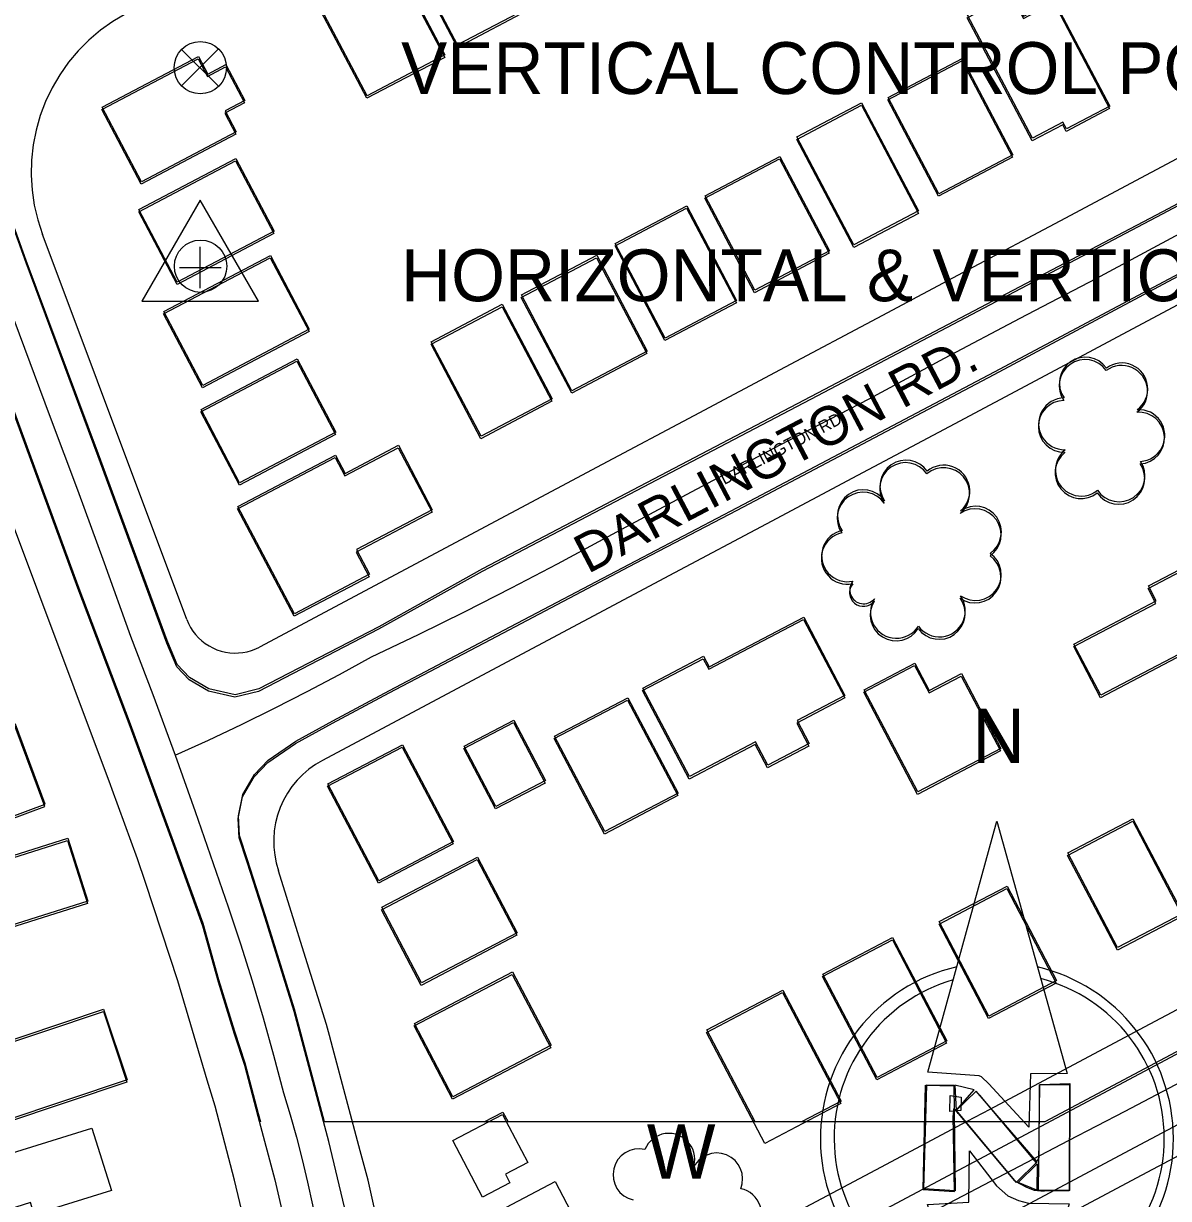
# Model space of a CAD drawing. Extents: x -25029 to 2274964, y -81170 to 687028.
# Drawn here: x 5765.9 to 6207.8, y -67474.7 to -67021.2 of the extents above; entities that cross this region are included whole.
import ezdxf

# ---------------------------------------------------------------- set-up
doc = ezdxf.new("R2010")
doc.units = 0
for name, color, linetype in [('81911BEA - RW_X_Fee_RW', 7, 'Continuous'), ('BLDG', 7, 'Continuous'), ('GE_X_CL_2000', 7, 'Continuous'), ('ROAD', 7, 'Continuous'), ('ROAD-NAME', 7, 'Continuous'), ('TI_NORTHA', 7, 'Continuous'), ('TI_VER', 7, 'Continuous'), ('TREES', 7, 'Continuous')]:
    doc.layers.add(name, color=color, linetype=linetype)

msp = doc.modelspace()

# ---------------------------------------------------------------- linework, layer by layer
at = {"layer": '81911BEA - RW_X_Fee_RW'}
for p, q in [((5825.55, -67390.71), (5813.01, -67352.73)), ((5856.72, -67506.56), (5847.4, -67467.66))]:
    msp.add_line(p, q, dxfattribs=at)
for points in [[(5805.44, -67017.43), (5800.41, -67020.39), (5795.64, -67023.77), (5791.17, -67027.54), (5787.04, -67031.67), (5783.28, -67036.14), (5779.9, -67040.91), (5776.94, -67045.95), (5774.42, -67051.22), (5772.35, -67056.69), (5770.76, -67062.31), (5769.64, -67068.04), (5769.01, -67073.85), (5768.88, -67079.69), (5769.24, -67085.53), (5770.1, -67091.31), (5771.44, -67096.99), (5773.25, -67102.55)], [(6320.01, -67015.33), (6201.14, -67078.63), (6165.84, -67097.43), (6130.53, -67116.23), (6095.22, -67135.03), (6059.91, -67153.83), (6024.61, -67172.63), (5989.3, -67191.44), (5953.99, -67210.24), (5857.07, -67261.85)], [(6344.59, -67058.89), (6229.07, -67120.41), (6193.76, -67139.21), (6158.45, -67158.01), (6123.14, -67176.81), (6087.84, -67195.61), (6052.53, -67214.41), (6017.22, -67233.21), (5981.92, -67252.01), (5946.61, -67270.82), (5881.29, -67305.6)], [(5828.94, -67251.21), (5815.71, -67215.89), (5801.56, -67178.11), (5787.41, -67140.33), (5773.25, -67102.55)], [(5800.12, -67316.8), (5799.48, -67315.1), (5785.45, -67277.64), (5771.42, -67240.18), (5757.39, -67202.73), (5725.05, -67116.4)], [(5828.94, -67251.21), (5829.61, -67252.77), (5830.4, -67254.28), (5831.32, -67255.71), (5832.36, -67257.06), (5833.51, -67258.31), (5834.76, -67259.47), (5836.1, -67260.51), (5837.53, -67261.43), (5839.03, -67262.23), (5840.6, -67262.9), (5842.21, -67263.43), (5843.87, -67263.83), (5845.55, -67264.08), (5847.25, -67264.19), (5848.95, -67264.15), (5850.64, -67263.97), (5852.31, -67263.65), (5853.95, -67263.18), (5855.54, -67262.58), (5857.07, -67261.85)], [(6460.12, -67269.27), (6341.87, -67332.24), (6306.56, -67351.04), (6271.25, -67369.84), (6235.95, -67388.64), (6200.64, -67407.44), (6182.99, -67416.84), (6165.33, -67426.24), (6138.85, -67440.34), (6130.03, -67445.04), (6094.72, -67463.84), (6059.41, -67482.64), (5944.82, -67543.67)], [(5881.29, -67305.6), (5878.6, -67307.18), (5876.07, -67309), (5873.71, -67311.02), (5871.53, -67313.25), (5869.55, -67315.66), (5867.8, -67318.24), (5866.27, -67320.95), (5865, -67323.8), (5863.97, -67326.74), (5863.21, -67329.76), (5862.72, -67332.84), (5862.49, -67335.94), (5862.54, -67339.06), (5862.87, -67342.16), (5863.46, -67345.22), (5864.32, -67348.21)], [(6486.93, -67311.64), (6374.1, -67371.72), (6338.79, -67390.52), (6321.14, -67399.92), (6303.48, -67409.32), (6277, -67423.42), (6268.18, -67428.12), (6237.28, -67444.58), (6232.87, -67446.93), (6197.56, -67465.73), (6162.26, -67484.53), (6126.95, -67503.33), (6091.64, -67522.13), (6056.33, -67540.93), (6021.03, -67559.73), (5967.2, -67588.39)], [(5813.01, -67352.73), (5809.87, -67343.62), (5800.12, -67316.8)], [(5912.5, -67528.4), (5905.4, -67496.58), (5898.95, -67467.69), (5895.92, -67456.36), (5885.31, -67416.69), (5884.02, -67411.87), (5882.88, -67407.59), (5873.52, -67377.63), (5870.53, -67368.09), (5864.32, -67348.21)], [(5847.4, -67467.66), (5839.84, -67439.12), (5836.87, -67429.08), (5825.55, -67390.71)]]:
    msp.add_lwpolyline(points, dxfattribs=at)
at = {"layer": 'BLDG'}
for p, q in [((6029.62, -67409.68), (6058.96, -67394.27)), ((6058.96, -67394.27), (6081.46, -67437.13)), ((6048.25, -67445.18), (6029.62, -67409.68)), ((6081.46, -67437.13), (6066.13, -67445.18)), ((5943.7, -67445.19), (5950.97, -67441.38)), ((5950.97, -67441.38), (5952.97, -67445.19)), ((5952.97, -67445.19), (5943.7, -67445.19)), ((6066.13, -67445.18), (6048.25, -67445.18))]:
    msp.add_line(p, q, dxfattribs=at)
for points in [[(5942.51, -66976.95), (5962.19, -67014.28), (5933.44, -67029.43), (5913.76, -66992.09)], [(5942.44, -66977.89), (5962.11, -67015.22), (5933.36, -67030.37), (5913.69, -66993.03)], [(5908.45, -66995.15), (5928.55, -67033.28), (5898.56, -67049.09), (5878.47, -67010.97)], [(5908.38, -66996.09), (5928.47, -67034.22), (5898.48, -67050.03), (5878.39, -67011.9)], [(6147.1, -67009.09), (6151.93, -67018.26), (6163.61, -67012.1), (6185.18, -67053.04), (6168.45, -67061.86), (6167.08, -67059.26), (6155.28, -67065.48), (6130.25, -67017.98)], [(6147.02, -67010.06), (6151.85, -67019.23), (6163.53, -67013.07), (6185.1, -67054.01), (6168.37, -67062.83), (6167, -67060.23), (6155.2, -67066.45), (6130.17, -67018.94)], [(5833.34, -67034.76), (5836.94, -67041.6), (5843.95, -67037.9), (5851.26, -67051.77), (5843.62, -67055.8), (5847.91, -67063.93), (5811.37, -67083.18), (5796.17, -67054.35)], [(5833.42, -67033.83), (5837.02, -67040.67), (5844.03, -67036.97), (5851.34, -67050.84), (5843.7, -67054.87), (5847.99, -67063), (5811.45, -67082.25), (5796.25, -67053.43)], [(6128.07, -67035.6), (6147.66, -67072.78), (6119.08, -67087.84), (6099.49, -67050.66)], [(6128.15, -67034.64), (6147.74, -67071.81), (6119.17, -67086.88), (6099.57, -67049.7)], [(6089.31, -67052.74), (6111.28, -67094.44), (6086.33, -67107.58), (6064.36, -67065.89)], [(6089.39, -67051.78), (6111.37, -67093.48), (6086.42, -67106.62), (6064.44, -67064.93)], [(6057.8, -67072.44), (6077.01, -67108.89), (6048.16, -67124.11), (6028.95, -67087.66)], [(5862.56, -67102.24), (5825.18, -67121.94), (5810.39, -67093.86), (5847.77, -67074.17)], [(5862.65, -67101.31), (5825.27, -67121.01), (5810.48, -67092.93), (5847.85, -67073.24)], [(6057.72, -67073.4), (6076.92, -67109.85), (6048.07, -67125.06), (6028.86, -67088.61)], [(6021.81, -67092.48), (6041.05, -67128.99), (6013.46, -67143.53), (5994.22, -67107.02)], [(6021.9, -67091.53), (6041.14, -67128.04), (6013.55, -67142.58), (5994.31, -67106.07)], [(5876.14, -67140.11), (5835.04, -67161.77), (5820.01, -67133.26), (5861.12, -67111.6)], [(5876.23, -67139.18), (5835.13, -67160.84), (5820.1, -67132.33), (5861.21, -67110.67)], [(5987.06, -67111.58), (6006.55, -67148.57), (5977.51, -67163.87), (5958.02, -67126.88)], [(5987.15, -67110.63), (6006.64, -67147.62), (5977.6, -67162.92), (5958.11, -67125.94)], [(5950.63, -67130.49), (5969.86, -67167), (5942.44, -67181.45), (5923.2, -67144.95)], [(5950.72, -67129.55), (5969.95, -67166.06), (5942.54, -67180.51), (5923.29, -67144.01)], [(5886.34, -67179.82), (5849.25, -67199.36), (5834.34, -67171.08), (5871.43, -67151.54)], [(5886.44, -67178.89), (5849.35, -67198.43), (5834.44, -67170.15), (5871.52, -67150.61)], [(5886.23, -67188.72), (5889.93, -67195.74), (5910.49, -67184.9), (5923.6, -67209.78), (5894.31, -67225.21), (5899.32, -67234.7), (5870.36, -67249.96), (5848.55, -67208.57)], [(5886.33, -67187.79), (5890.03, -67194.81), (5910.59, -67183.96), (5923.7, -67208.84), (5894.41, -67224.27), (5899.42, -67233.76), (5870.47, -67249.03), (5848.65, -67207.64)], [(6243.69, -67242.24), (6225.08, -67252), (6227.79, -67257.19), (6181.6, -67281.43), (6171.23, -67261.66), (6202.96, -67245), (6199.95, -67239.26), (6233.03, -67221.91)], [(6243.79, -67241.26), (6225.19, -67251.02), (6227.9, -67256.21), (6181.71, -67280.46), (6171.34, -67260.69), (6203.06, -67244.03), (6200.05, -67238.29), (6233.13, -67220.93)], [(6028.29, -67266.38), (6030.42, -67270.42), (6066.96, -67251.25), (6082.84, -67281.51), (6064.37, -67291.2), (6069.02, -67300.08), (6053.04, -67308.47), (6048.32, -67299.46), (6022.79, -67312.85), (6004.85, -67278.68)], [(6028.4, -67265.43), (6030.53, -67269.47), (6067.07, -67250.29), (6082.95, -67280.55), (6064.48, -67290.24), (6069.13, -67299.12), (6053.15, -67307.52), (6048.43, -67298.51), (6022.9, -67311.9), (6004.96, -67277.73)], [(6109.85, -67269.02), (6115.39, -67279.58), (6127.83, -67273.06), (6142.99, -67301.95), (6110.92, -67318.78), (6090.22, -67279.33)], [(6109.96, -67268.06), (6115.5, -67278.62), (6127.94, -67272.1), (6143.1, -67300.98), (6111.03, -67317.82), (6090.33, -67278.37)], [(5999.19, -67281.41), (6018.53, -67318.27), (5990.26, -67333.11), (5970.9, -67296.26)], [(5999.08, -67282.36), (6018.42, -67319.22), (5990.14, -67334.06), (5970.79, -67297.2)], [(5955.1, -67290.11), (5967.32, -67313.41), (5948.25, -67323.42), (5936.03, -67300.12)], [(5730.61, -67339.59), (5774.22, -67323.38), (5762.78, -67292.6), (5719.17, -67308.8)], [(5730.73, -67338.67), (5774.33, -67322.46), (5762.89, -67291.68), (5719.28, -67307.89)], [(5954.99, -67291.05), (5967.21, -67314.35), (5948.14, -67324.36), (5935.92, -67301.06)], [(5912.22, -67299.56), (5931.85, -67336.95), (5903.01, -67352.08), (5883.38, -67314.7)], [(5912.11, -67300.5), (5931.73, -67337.89), (5902.89, -67353.02), (5883.27, -67315.63)], [(6193.99, -67329.1), (6213.18, -67365.69), (6188.07, -67378.86), (6168.87, -67342.28)], [(6194.1, -67328.13), (6213.3, -67364.72), (6188.19, -67377.89), (6168.99, -67341.31)], [(5790.71, -67359.99), (5745.89, -67374.09), (5738.24, -67349.76), (5783.06, -67335.66)], [(5790.59, -67360.91), (5745.77, -67375.01), (5738.12, -67350.68), (5782.94, -67336.58)], [(5956.38, -67373.08), (5919.46, -67392.46), (5904.13, -67363.25), (5941.06, -67343.88)], [(5956.5, -67372.14), (5919.58, -67391.52), (5904.25, -67362.31), (5941.18, -67342.94)], [(6145.37, -67355.12), (6164.5, -67391.58), (6138.38, -67405.29), (6119.25, -67368.83)], [(6145.49, -67354.15), (6164.62, -67390.61), (6138.5, -67404.32), (6119.37, -67367.87)], [(6101.24, -67374.93), (6122.18, -67414.84), (6095.23, -67428.98), (6074.29, -67389.07)], [(6101.36, -67373.97), (6122.31, -67413.88), (6095.36, -67428.02), (6074.41, -67388.11)], [(5969.4, -67416.55), (5931.55, -67436.41), (5916.68, -67408.08), (5954.53, -67388.22)], [(5969.53, -67415.61), (5931.68, -67435.47), (5916.8, -67407.14), (5954.65, -67387.28)], [(6058.84, -67395.23), (6081.33, -67438.09), (6051.98, -67453.49), (6029.5, -67410.63)], [(5805.85, -67429.88), (5758.62, -67445.64), (5749.52, -67418.36), (5796.75, -67402.61)], [(5805.98, -67428.96), (5758.75, -67444.72), (5749.65, -67417.44), (5796.87, -67401.69)], [(5960.53, -67460.79), (5951.9, -67465.32), (5953.66, -67468.68), (5943.11, -67474.21), (5931.65, -67452.39), (5950.84, -67442.32)], [(5799.84, -67471.66), (5770.05, -67480.96), (5768.6, -67476.33), (5753.95, -67480.9), (5747.87, -67461.41), (5792.32, -67447.55)], [(5984.61, -67494.01), (5958.53, -67507.7), (5944.99, -67481.9), (5971.07, -67468.21)]]:
    msp.add_lwpolyline(points, close=True, dxfattribs=at)
at = {"layer": 'GE_X_CL_2000'}
for points in [[(5719.32, -67023.99), (5738.2, -67071.09), (5776.18, -67173.06), (5786.71, -67201.2), (5797.06, -67229.4), (5807.21, -67257.65), (5815.8, -67280.12), (5824.46, -67303.6)], [(5824.46, -67303.6), (5837.32, -67297.75), (5850.1, -67291.72), (5862.79, -67285.49), (5875.38, -67279.08), (5887.88, -67272.48), (5900.28, -67265.7), (5918.36, -67256.99), (5936.35, -67248.09), (5954.23, -67238.99), (5972.02, -67229.69), (5989.7, -67220.19), (6023.78, -67201.91), (6057.97, -67183.84), (6092.27, -67166), (6121.38, -67150.33), (6150.6, -67134.87), (6179.93, -67119.64), (6213.91, -67101.38)], [(5901.63, -67597.26), (5912.49, -67590.94), (5923.25, -67584.46), (5933.92, -67577.83), (5944.5, -67571.05), (6011.65, -67535.85), (6026.12, -67527.62), (6040.69, -67519.57), (6055.37, -67511.69), (6070.14, -67504), (6085.01, -67496.48), (6169.2, -67452.32), (6191.09, -67441.02), (6212.89, -67429.52), (6234.57, -67417.83), (6256.15, -67405.94), (6281.07, -67393.06), (6305.91, -67380.04), (6330.69, -67366.89), (6355.39, -67353.59), (6468.81, -67293.78), (6520.23, -67265.33), (6532.38, -67257.63)], [(5824.46, -67303.6), (5832.21, -67325.33), (5844.96, -67362.19), (5849.66, -67376.4), (5854.14, -67390.67), (5858.39, -67405.02), (5862.41, -67419.42), (5866.21, -67433.89), (5868.86, -67442.44), (5871.3, -67451.06), (5873.54, -67459.73), (5875.57, -67468.45), (5877.41, -67477.22), (5879.03, -67486.02), (5883.17, -67502.77), (5887.03, -67519.56), (5890.64, -67536.42), (5893.97, -67553.34), (5897.05, -67570.3), (5899.19, -67582.11), (5901.63, -67597.26)]]:
    msp.add_lwpolyline(points, dxfattribs=at)
at = {"layer": 'ROAD'}
for p, q in [((6140.68, -67155.67), (6275.16, -67083.79)), ((6041.44, -67208.05), (6140.68, -67155.67)), ((6002.25, -67228.54), (6041.44, -67208.05)), ((5948.82, -67256.66), (6002.25, -67228.54)), ((5907.19, -67278.61), (5948.82, -67256.66)), ((5885.34, -67290.36), (5907.19, -67278.61)), ((5871.01, -67298.17), (5885.34, -67290.36)), ((5860.36, -67305.5), (5871.01, -67298.17)), ((5855.09, -67311.07), (5860.36, -67305.5)), ((5850.58, -67318.82), (5855.09, -67311.07)), ((5848.85, -67327.08), (5850.58, -67318.82)), ((5849.3, -67334.63), (5848.85, -67327.08)), ((5852.42, -67344.03), (5849.3, -67334.63)), ((5859.29, -67365.62), (5852.42, -67344.03)), ((5870.54, -67401.66), (5859.29, -67365.62)), ((5882.15, -67445.2), (5870.54, -67401.66)), ((6212.53, -67417.23), (6160.09, -67445.17)), ((6160.09, -67445.17), (5882.15, -67445.2))]:
    msp.add_line(p, q, dxfattribs=at)
for points in [[(6315.61, -67036.17), (6205.42, -67094.78), (6072.31, -67164.85), (5942.94, -67232.67), (5902.89, -67254.98), (5856.58, -67278.96), (5847.52, -67281.2), (5837.37, -67278.92), (5829.88, -67274.54), (5825.13, -67269.54), (5821.24, -67260.31), (5794.74, -67188.34), (5766.92, -67113.54), (5752.11, -67072.72)], [(6315.69, -67035.18), (6205.51, -67093.81), (6072.4, -67163.89), (5943.04, -67231.73), (5903, -67254.04), (5856.69, -67278.03), (5847.63, -67280.27), (5837.48, -67277.99), (5829.99, -67273.61), (5825.24, -67268.61), (5821.35, -67259.38), (5794.84, -67187.42), (5767.01, -67112.62), (5752.19, -67071.8)], [(5728.68, -67081.34), (5741.22, -67114.98), (5786.8, -67238.97), (5806.93, -67292.4), (5823.58, -67337.7), (5835.07, -67369.43), (5841.11, -67391.13), (5847.26, -67411.12), (5851.19, -67423.33), (5856.4, -67442.92), (5862.87, -67467.55), (5868.25, -67490.44), (5874.02, -67517.71), (5879.71, -67542.96), (5884.63, -67571.48), (5890.56, -67609.97), (5894.9, -67641.14), (5899.56, -67682.01), (5902.44, -67715.61), (5906.44, -67757.93), (5910.26, -67797), (5913.97, -67830.63), (5917.38, -67858.6), (5921.7, -67882.98)], [(5728.76, -67080.42), (5741.31, -67114.06), (5786.9, -67238.05), (5807.04, -67291.48), (5823.7, -67336.77), (5835.19, -67368.5), (5841.23, -67390.2), (5847.38, -67410.19), (5851.32, -67422.4), (5856.53, -67441.99), (5857.37, -67445.2)], [(5895.24, -67500.7), (5883.78, -67452.74), (5870.42, -67402.59), (5859.17, -67366.55), (5852.3, -67344.96), (5849.18, -67335.56), (5848.74, -67328.01), (5850.47, -67319.75), (5854.98, -67312), (5860.25, -67306.43), (5870.9, -67299.1), (5885.23, -67291.29), (5907.08, -67279.55), (5948.71, -67257.6), (6002.15, -67229.49), (6041.34, -67209), (6140.59, -67156.64), (6275.08, -67084.77)], [(6079.4, -67516.54), (6192.8, -67456.11), (6317.19, -67390.13), (6466.03, -67312.03), (6481.83, -67303.74), (6493.27, -67297.38), (6503.94, -67293.91), (6512.12, -67293.87), (6520.56, -67296.17), (6527.97, -67301.37), (6533.5, -67308.1), (6538.3, -67316.21), (6586.38, -67401.79), (6631.49, -67479.88)], [(6212.4, -67418.2), (6076.83, -67490.42)]]:
    msp.add_lwpolyline(points, dxfattribs=at)
at = {"layer": 'TI_NORTHA'}
for p, q in [((6134.92, -67434.91), (6156.68, -67460.95)), ((6124.81, -67440.07), (6124.76, -67442.73)), ((6126.59, -67441.87), (6148.35, -67467.91)), ((6156.68, -67460.95), (6157.9, -67458.9))]:
    msp.add_line(p, q, dxfattribs=at)
for points in [[(6114.96, -67425.96), (6141.56, -67329.14), (6168.73, -67426.49), (6154.55, -67426.57), (6153.93, -67447.24), (6138.53, -67430.46), (6135.61, -67427.75), (6134.73, -67427.44), (6114.96, -67425.96)], [(6113.1, -67471.21), (6114.01, -67431.05), (6124.94, -67431.21)], [(6157.9, -67458.9), (6158.03, -67430.83), (6169.55, -67430.71), (6169.52, -67471.78), (6159.77, -67471.92)], [(6126.59, -67441.87), (6125.91, -67440.75), (6124.81, -67440.07), (6124.81, -67440.07)], [(6113.1, -67471.21), (6125.2, -67471.99), (6124.76, -67442.73)], [(6142.62, -67568.82), (6114.76, -67477.08), (6130.74, -67476.14), (6131.04, -67456.35), (6141.47, -67469.81), (6145.85, -67473.72), (6149.96, -67475.55), (6153.78, -67476.5), (6169.44, -67476.74), (6142.62, -67568.82)], [(6156.68, -67460.95), (6157.16, -67460.64), (6157.16, -67460.64)], [(6148.35, -67467.91), (6150.85, -67469.21), (6153.05, -67470.35), (6155.92, -67471.49), (6159.77, -67471.92)]]:
    msp.add_lwpolyline(points, dxfattribs=at)
for points in [[(6113.35, -67470.98), (6114.49, -67430.85), (6124.92, -67430.98), (6125.53, -67471.79)], [(6125.36, -67430.98), (6125.91, -67440.75), (6132.88, -67432.85)], [(6169.72, -67430.41), (6169.67, -67471.66), (6157.7, -67471.51), (6158.19, -67430.71)], [(6123.46, -67441.16), (6123.54, -67434.95), (6127.74, -67435.67), (6127.68, -67440.77)], [(6125.91, -67440.75), (6149.08, -67468.53), (6157.16, -67460.64), (6133.54, -67433.3)], [(6149.75, -67468.54), (6157.15, -67461.31), (6157.03, -67471.51)]]:
    msp.add_lwpolyline(points, close=True, dxfattribs=at)
for centre, radius, start, end in [((6141.6, -67451.64), 68.12, 103.1293, 257.8427), ((6141.6, -67451.64), 68.12, 283.4554, 76.727), ((6142.49, -67451.51), 63.7, 284.8888, 75.4428), ((6142.49, -67451.51), 63.7, 106.1733, 254.6693)]:
    msp.add_arc(centre, radius, start, end, dxfattribs=at)
at = {"layer": 'TI_VER'}
for p, q in [((5826.78, -67031.03), (5841.2, -67045.36)), ((5833.94, -67038.19), (5841.11, -67031.03)), ((5833.94, -67038.19), (5826.78, -67045.36)), ((5834.16, -67123.36), (5834.16, -67107.36)), ((5826.16, -67115.36), (5842.16, -67115.36))]:
    msp.add_line(p, q, dxfattribs=at)
msp.add_lwpolyline([(5834.16, -67089.36), (5811.64, -67128.36), (5856.67, -67128.36)], close=True, dxfattribs=at)
for centre in [(5834.17, -67038.2), (5834.28, -67114.84)]:
    msp.add_circle(centre, 10.1, dxfattribs=at)
at = {"layer": 'TREES'}
for centre, radius, start, end in [((6175.61, -67160.9), 10, 35.292, 215.292), ((6175.7, -67159.93), 10, 35.299, 215.299), ((6189.71, -67163.17), 10, 306.4586, 126.4586), ((6189.81, -67162.19), 10, 306.4656, 126.4656), ((6167.58, -67176.68), 10, 90.7654, 270.7654), ((6167.68, -67175.71), 10, 90.7724, 270.7724), ((6196.29, -67181.19), 10, 273.6283, 93.6283), ((6196.39, -67180.21), 10, 273.6353, 93.6353), ((6174.16, -67193.58), 10, 128.8653, 308.8653), ((6167.85, -67185.75), 0.0549, 128.3134, 308.3134), ((6106.36, -67200.67), 10, 34.6349, 214.6349), ((6106.46, -67199.71), 10, 34.6419, 214.6419), ((6174.05, -67194.55), 10, 128.8583, 308.8583), ((6167.75, -67186.72), 0.0549, 128.3064, 308.3064), ((6188.73, -67195.78), 10, 213.9511, 33.9511), ((6121.03, -67202.64), 10, 310.095, 130.095), ((6121.13, -67201.67), 10, 310.102, 130.102), ((6188.62, -67196.75), 10, 213.9441, 33.9441), ((6089.94, -67212.09), 10, 35.0252, 215.0252), ((6090.05, -67211.13), 10, 35.0322, 215.0322), ((6133.2, -67218.48), 10, 304.9695, 124.9695), ((6133.31, -67217.51), 10, 304.9765, 124.9765), ((6083.84, -67227.61), 10, 102.0441, 282.0441), ((6083.95, -67226.65), 10, 102.0511, 282.0511), ((6133.17, -67234.85), 10, 234.8344, 54.8344), ((6133.28, -67233.88), 10, 234.8414, 54.8414), ((6090.06, -67240.8), 5.35, 140.4955, 320.4955), ((6090.16, -67239.83), 5.35, 140.5025, 320.5025), ((6102.69, -67249.46), 10, 148.2495, 328.2495), ((6102.8, -67248.5), 10, 148.2565, 328.2565), ((6119.3, -67248.88), 10, 215.8008, 35.8008), ((6119.41, -67247.91), 10, 215.8078, 35.8078), ((6014.97, -67459.6), 10, 337.7324, 157.7324), ((6003.45, -67465.56), 10, 76.9401, 256.9401), ((6033.47, -67467.18), 10, 337.731, 157.731), ((6040.76, -67480.78), 10, 258.6205, 78.6205)]:
    msp.add_arc(centre, radius, start, end, dxfattribs=at)

# ---------------------------------------------------------------- texts
at = {"layer": 'ROAD-NAME'}
for height, rotation, p in [(15, 27.7103, (5983.71, -67233.76)), (4.68, 27.7173, (6036.41, -67199.35))]:
    msp.add_text('DARLINGTON RD.', height=height, rotation=rotation, dxfattribs=at).set_placement(p)
at = {"layer": 'TI_NORTHA'}
for s, p in [('N', (6132.12, -67306.6)), ('W', (6006.49, -67467.11))]:
    msp.add_text(s, height=21, dxfattribs=at).set_placement(p)
at = {"layer": 'TI_VER'}
for s, p in [('VERTICAL CONTROL POINT', (5911.64, -67048.36)), ('HORIZONTAL & VERTICAL CONTROL POINT', (5911.64, -67128.36))]:
    msp.add_text(s, height=20, dxfattribs=at).set_placement(p)

doc.saveas('drawing.dxf')
